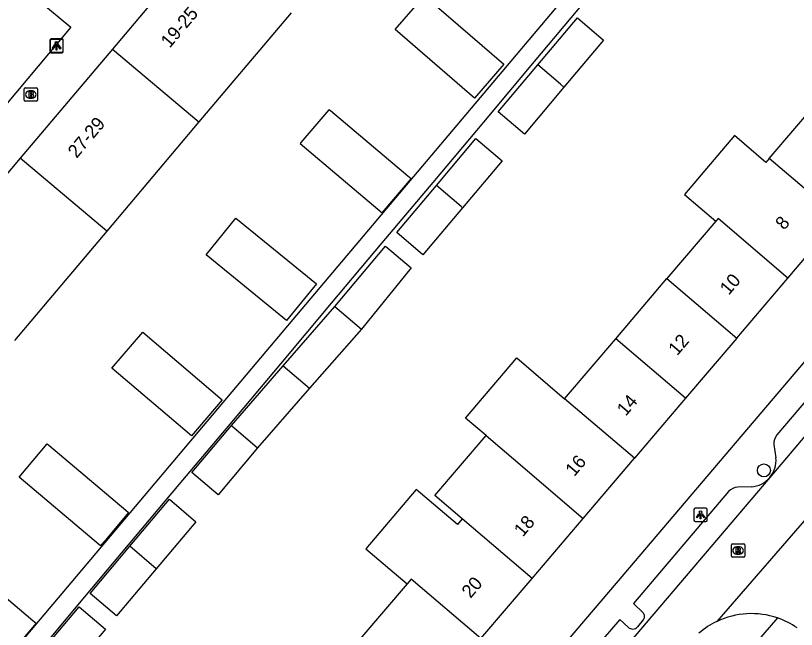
# Model space of a CAD drawing. Extents: x 162532 to 163264, y 381233 to 382042.
# Drawn here: x 163038.2 to 163096.9, y 381669.2 to 381715.4 of the extents above; entities that cross this region are included whole.
import ezdxf

# ---------------------------------------------------------------- set-up
doc = ezdxf.new("R2010")
doc.units = 0
for name, color, linetype in [('IMGEO_Boom', 7, 'Continuous'), ('IMGEO_Brandkraan', 7, 'Continuous'), ('IMGEO_Lichtpunt', 7, 'Continuous'), ('IMGEO_Pand', 7, 'Continuous'), ('IMGEO_Pand_nummerreeks', 7, 'Continuous'), ('IMGEO_Rijbaan_lokaal_open', 7, 'Continuous'), ('IMGEO_Rioolput', 7, 'Continuous'), ('IMGEO_Voetpad_open', 7, 'Continuous')]:
    doc.layers.add(name, color=color, linetype=linetype)

msp = doc.modelspace()

# ---------------------------------------------------------------- linework, layer by layer
at = {"layer": 'IMGEO_Boom'}
msp.add_circle((163094.484, 381681.144), 0.489, dxfattribs=at)
at = {"layer": 'IMGEO_Brandkraan'}
for p, q in [((163038.839, 381709.011), (163038.839, 381709.863)), ((163038.914, 381709.937), (163039.766, 381709.937)), ((163039.84, 381709.863), (163039.84, 381709.011)), ((163039.327, 381709.717), (163039.352, 381709.717)), ((163039.766, 381708.937), (163038.914, 381708.937)), ((163039.35, 381709.157), (163039.325, 381709.157))]:
    msp.add_line(p, q, dxfattribs=at)
for points in [[(163038.839, 381709.011), (163038.839, 381709.863)], [(163038.914, 381709.937), (163039.766, 381709.937)], [(163039.84, 381709.863), (163039.84, 381709.011)], [(163039.187, 381709.637), (163039.187, 381709.237), (163039.4, 381709.237)], [(163039.418, 381709.637), (163039.187, 381709.637)], [(163039.366, 381709.556), (163039.312, 381709.556), (163039.312, 381709.48)], [(163039.312, 381709.48), (163039.365, 381709.48)], [(163039.374, 381709.404), (163039.312, 381709.404), (163039.312, 381709.323)], [(163039.312, 381709.323), (163039.374, 381709.323)], [(163039.766, 381708.937), (163038.914, 381708.937)]]:
    msp.add_lwpolyline(points, dxfattribs=at)
for centre, radius, start, end in [((163038.916, 381709.861), 0.0765, 91.55205, 178.44795), ((163038.916, 381709.861), 0.0765, 91.55205, 178.44795), ((163039.764, 381709.861), 0.0765, 1.55205, 88.44795), ((163039.764, 381709.861), 0.0765, 1.55205, 88.44795), ((163039.367, 381709.518), 0.0379, 267.82845, 90.93552), ((163039.375, 381709.363), 0.0404, 269.87594, 90.50774), ((163039.406, 381709.488), 0.251, 268.66757, 293.53466), ((163039.422, 381709.492), 0.145, 59.4692, 91.53667), ((163039.447, 381709.539), 0.0922, 285.51372, 58.15012), ((163039.452, 381709.347), 0.105, 301.31148, 78.98903), ((163038.916, 381709.013), 0.0765, 181.55205, 268.44795), ((163038.916, 381709.013), 0.0765, 181.55205, 268.44795), ((163039.764, 381709.013), 0.0765, 271.55205, 358.44795), ((163039.764, 381709.013), 0.0765, 271.55205, 358.44795)]:
    msp.add_arc(centre, radius, start, end, dxfattribs=at)
for centre, major_axis, ratio, start_param, end_param in [((163039.326, 381709.437), (-0.387, 0.002), 0.722429, 4.712389, 7.853982), ((163039.351, 381709.437), (-0.39, 0.002), 0.717154, 1.570796, 4.712389)]:
    msp.add_ellipse(centre, major_axis=major_axis, ratio=ratio, start_param=start_param, end_param=end_param, dxfattribs=at)
at = {"layer": 'IMGEO_Lichtpunt'}
for p, q in [((163040.781, 381713.531), (163040.781, 381712.724)), ((163040.781, 381713.531), (163040.781, 381712.724)), ((163040.782, 381713.481), (163040.782, 381712.674)), ((163040.782, 381713.481), (163040.782, 381712.674)), ((163041.683, 381713.626), (163040.875, 381713.626)), ((163041.683, 381713.626), (163040.875, 381713.626)), ((163041.684, 381713.576), (163040.876, 381713.576)), ((163041.684, 381713.576), (163040.876, 381713.576)), ((163041.777, 381712.724), (163041.777, 381713.531)), ((163041.777, 381712.724), (163041.777, 381713.531)), ((163041.778, 381712.674), (163041.778, 381713.481)), ((163041.778, 381712.674), (163041.778, 381713.481)), ((163040.875, 381712.63), (163041.683, 381712.63)), ((163040.875, 381712.63), (163041.683, 381712.63)), ((163040.876, 381712.58), (163041.684, 381712.58)), ((163040.876, 381712.58), (163041.684, 381712.58)), ((163089.224, 381678.204), (163089.224, 381677.397)), ((163089.224, 381678.204), (163089.224, 381677.397)), ((163090.126, 381678.299), (163089.318, 381678.299)), ((163090.126, 381678.299), (163089.318, 381678.299)), ((163090.22, 381677.397), (163090.22, 381678.204)), ((163090.22, 381677.397), (163090.22, 381678.204)), ((163089.318, 381677.303), (163090.126, 381677.303)), ((163089.318, 381677.303), (163090.126, 381677.303))]:
    msp.add_line(p, q, dxfattribs=at)
for points in [[(163041.155, 381713.195), (163041.194, 381713.167), (163041.006, 381712.905), (163040.968, 381712.932), (163041.155, 381713.195)], [(163041.156, 381713.145), (163041.195, 381713.117), (163041.007, 381712.855), (163040.969, 381712.882), (163041.156, 381713.145)], [(163041.257, 381713.147), (163041.304, 381713.147), (163041.304, 381712.825), (163041.257, 381712.825), (163041.257, 381713.147)], [(163041.258, 381713.097), (163041.305, 381713.097), (163041.305, 381712.775), (163041.258, 381712.775), (163041.258, 381713.097)], [(163041.367, 381713.167), (163041.405, 381713.194), (163041.592, 381712.932), (163041.553, 381712.904), (163041.367, 381713.167)], [(163041.368, 381713.117), (163041.406, 381713.144), (163041.593, 381712.882), (163041.554, 381712.854), (163041.368, 381713.117)], [(163089.598, 381677.868), (163089.637, 381677.84), (163089.449, 381677.578), (163089.411, 381677.605), (163089.598, 381677.868)], [(163089.7, 381677.82), (163089.747, 381677.82), (163089.747, 381677.498), (163089.7, 381677.498), (163089.7, 381677.82)], [(163089.81, 381677.84), (163089.848, 381677.867), (163090.035, 381677.605), (163089.996, 381677.577), (163089.81, 381677.84)]]:
    msp.add_lwpolyline(points, dxfattribs=at)
for centre in [(163041.28, 381713.329), (163041.281, 381713.279), (163089.723, 381678.002)]:
    msp.add_circle(centre, 0.0994, dxfattribs=at)
for centre, start, end in [((163040.875, 381713.531), 90, 180), ((163040.875, 381713.531), 90, 180), ((163040.876, 381713.481), 90, 180), ((163040.876, 381713.481), 90, 180), ((163041.683, 381713.531), 0, 90), ((163041.683, 381713.531), 0, 90), ((163041.684, 381713.481), 0, 90), ((163041.684, 381713.481), 0, 90), ((163040.875, 381712.724), 180, 270), ((163040.875, 381712.724), 180, 270), ((163040.876, 381712.674), 180, 270), ((163040.876, 381712.674), 180, 270), ((163041.683, 381712.724), 270, 0), ((163041.683, 381712.724), 270, 360), ((163041.684, 381712.674), 270, 0), ((163041.684, 381712.674), 270, 360), ((163089.318, 381678.204), 90, 180), ((163089.318, 381678.204), 90, 180), ((163090.126, 381678.204), 0, 90), ((163090.126, 381678.204), 0, 90), ((163089.318, 381677.397), 180, 270), ((163089.318, 381677.397), 180, 270), ((163090.126, 381677.397), 270, 0), ((163090.126, 381677.397), 270, 360)]:
    msp.add_arc(centre, 0.0946, start, end, dxfattribs=at)
at = {"layer": 'IMGEO_Pand'}
for points in [[(163052.411, 381721.081), (163045.477, 381712.861)], [(163066.737, 381714.331), (163068.948, 381716.889), (163074.93, 381711.72), (163072.719, 381709.161), (163066.737, 381714.331)], [(163058.923, 381715.588), (163051.988, 381707.368)], [(163077.483, 381711.674), (163080.454, 381715.212), (163082.414, 381713.538), (163079.443, 381709.999)], [(163045.477, 381712.861), (163038.542, 381704.641)], [(163045.477, 381712.861), (163051.988, 381707.368)], [(163079.443, 381709.999), (163076.464, 381706.451), (163074.503, 381708.125), (163077.483, 381711.674)], [(163079.443, 381709.999), (163079.188, 381710.217), (163077.483, 381711.674)], [(163094.89, 381704.624), (163098.74, 381709.147)], [(163059.589, 381705.749), (163065.77, 381700.534), (163067.947, 381703.079), (163067.691, 381703.295), (163061.878, 381708.199), (163061.765, 381708.294), (163059.646, 381705.816), (163059.589, 381705.749)], [(163051.988, 381707.368), (163045.053, 381699.148)], [(163094.89, 381704.624), (163094.637, 381704.327), (163092.271, 381706.341), (163088.504, 381701.915), (163090.87, 381699.901)], [(163069.848, 381702.58), (163072.824, 381706.124), (163074.784, 381704.45), (163071.808, 381700.906)], [(163038.542, 381704.641), (163031.607, 381696.42)], [(163045.053, 381699.148), (163038.542, 381704.641)], [(163100.14, 381700.146), (163094.89, 381704.624)], [(163071.808, 381700.906), (163068.833, 381697.362), (163066.873, 381699.037), (163069.848, 381702.58)], [(163071.808, 381700.906), (163071.699, 381700.999), (163069.848, 381702.58)], [(163052.524, 381697.377), (163054.769, 381700.125), (163060.825, 381695.177), (163058.579, 381692.429), (163052.524, 381697.377)], [(163090.87, 381699.901), (163087.19, 381695.577)], [(163096.29, 381695.623), (163091.04, 381700.101), (163090.87, 381699.901)], [(163096.29, 381695.623), (163100.14, 381700.146)], [(163045.053, 381699.148), (163038.118, 381690.928)], [(163062.212, 381693.486), (163066.029, 381698.032), (163067.953, 381696.389), (163064.209, 381691.781)], [(163083.34, 381691.054), (163087.19, 381695.577)], [(163087.19, 381695.577), (163092.44, 381691.1)], [(163092.44, 381691.1), (163096.29, 381695.623)], [(163058.318, 381689.005), (163062.212, 381693.486)], [(163062.212, 381693.486), (163064.209, 381691.781)], [(163064.209, 381691.781), (163060.291, 381687.319)], [(163053.735, 381686.463), (163051.425, 381683.751), (163045.443, 381688.847), (163047.753, 381691.559), (163053.735, 381686.463)], [(163079.49, 381686.531), (163083.34, 381691.054)], [(163088.59, 381686.576), (163083.34, 381691.054)], [(163092.44, 381691.1), (163088.59, 381686.576)], [(163073.581, 381683.763), (163072.032, 381685.084), (163075.886, 381689.604), (163079.49, 381686.531)], [(163054.425, 381684.521), (163058.318, 381689.005)], [(163058.318, 381689.005), (163060.291, 381687.319)], [(163060.291, 381687.319), (163056.403, 381682.832)], [(163084.74, 381682.054), (163079.49, 381686.531)], [(163088.59, 381686.576), (163084.74, 381682.054)], [(163056.403, 381682.832), (163053.431, 381679.291), (163051.453, 381680.98), (163054.425, 381684.521)], [(163054.425, 381684.521), (163056.403, 381682.832)], [(163071.79, 381677.484), (163069.726, 381679.244), (163073.581, 381683.763)], [(163073.581, 381683.763), (163075.64, 381682.007), (163080.89, 381677.53)], [(163038.467, 381680.626), (163040.578, 381683.129), (163040.683, 381683.041), (163046.483, 381678.148), (163046.696, 381677.968), (163044.951, 381675.9), (163044.689, 381675.589), (163044.585, 381675.465), (163038.467, 381680.626)], [(163080.89, 381677.53), (163084.74, 381682.054)], [(163071.79, 381677.484), (163071.433, 381677.064), (163068.338, 381679.698), (163064.546, 381675.242), (163067.641, 381672.609)], [(163046.791, 381675.426), (163049.762, 381678.966), (163051.741, 381677.276), (163048.77, 381673.736)], [(163077.04, 381673.007), (163080.89, 381677.53)], [(163077.04, 381673.007), (163071.79, 381677.484)], [(163048.77, 381673.736), (163045.792, 381670.187), (163043.812, 381671.877), (163046.791, 381675.426)], [(163048.77, 381673.736), (163046.791, 381675.426)], [(163031.389, 381672.168), (163033.612, 381674.804), (163039.484, 381669.85), (163039.735, 381669.638), (163037.512, 381667.002), (163037.392, 381667.104), (163031.694, 381671.91), (163031.442, 381672.123), (163031.389, 381672.168)], [(163073.19, 381668.483), (163067.94, 381672.961), (163067.641, 381672.609)], [(163073.19, 381668.483), (163077.04, 381673.007)], [(163067.641, 381672.609), (163064.09, 381668.438)], [(163044.954, 381669.188), (163041.879, 381665.525), (163041.668, 381665.273), (163040.859, 381664.309), (163038.838, 381665.951), (163042.974, 381670.879), (163044.954, 381669.188)]]:
    msp.add_lwpolyline(points, dxfattribs=at)
at = {"layer": 'IMGEO_Rijbaan_lokaal_open'}
for points in [[(163110.354, 381698.823), (163094.918, 381680.596)], [(163094.918, 381680.596), (163079.904, 381662.933)], [(163090.958, 381669.776), (163097.712, 381677.554)]]:
    msp.add_lwpolyline(points, dxfattribs=at)
for centre, radius, start, end in [((163093.543, 381664.334), 6.025, 70.99168, 115.40287), ((163093.566, 381664.378), 5.975, 55.18704, 71.06177), ((163093.516, 381664.375), 5.976, 115.34803, 130.93388)]:
    msp.add_arc(centre, radius, start, end, dxfattribs=at)
at = {"layer": 'IMGEO_Rioolput'}
for p, q in [((163092.037, 381674.682), (163092.037, 381675.534)), ((163092.112, 381675.608), (163092.964, 381675.608)), ((163092.525, 381675.388), (163092.55, 381675.388)), ((163093.038, 381675.534), (163093.038, 381674.682)), ((163092.964, 381674.608), (163092.112, 381674.608)), ((163092.548, 381674.828), (163092.523, 381674.828))]:
    msp.add_line(p, q, dxfattribs=at)
for points in [[(163092.037, 381674.682), (163092.037, 381675.534)], [(163092.112, 381675.608), (163092.964, 381675.608)], [(163092.626, 381675.306), (163092.374, 381675.308), (163092.374, 381674.908)], [(163092.552, 381675.227), (163092.498, 381675.227), (163092.498, 381675.146)], [(163093.038, 381675.534), (163093.038, 381674.682)], [(163092.964, 381674.608), (163092.112, 381674.608)], [(163092.374, 381674.908), (163092.498, 381674.908), (163092.498, 381675.07), (163092.509, 381675.07)], [(163092.498, 381675.146), (163092.55, 381675.146)], [(163092.556, 381675.041), (163092.627, 381674.908), (163092.767, 381674.908), (163092.702, 381675.034)]]:
    msp.add_lwpolyline(points, dxfattribs=at)
for centre, radius, start, end in [((163092.114, 381675.532), 0.0765, 91.55205, 178.44795), ((163092.114, 381675.532), 0.0765, 91.55205, 178.44795), ((163092.534, 381675.335), 0.19, 274.7715, 282.96867), ((163092.558, 381675.131), 0.0964, 77.00612, 93.18647), ((163092.572, 381675.188), 0.0378, 276.66336, 79.67722), ((163092.625, 381675.196), 0.109, 350.36119, 89.41601), ((163092.623, 381675.196), 0.112, 277.58423, 350.98172), ((163092.962, 381675.532), 0.0765, 1.55205, 88.44795), ((163092.962, 381675.532), 0.0765, 1.55205, 88.44795), ((163092.114, 381674.684), 0.0765, 181.55205, 268.44795), ((163092.114, 381674.684), 0.0765, 181.55205, 268.44795), ((163092.508, 381675.017), 0.0533, 26.02933, 88.69889), ((163092.607, 381674.981), 0.108, 29.51342, 73.79051), ((163092.962, 381674.684), 0.0765, 271.55205, 358.44795), ((163092.962, 381674.684), 0.0765, 271.55205, 358.44795)]:
    msp.add_arc(centre, radius, start, end, dxfattribs=at)
for centre, major_axis, ratio, start_param, end_param in [((163092.524, 381675.108), (-0.387, 0.002), 0.722429, 4.712389, 7.853982), ((163092.549, 381675.108), (-0.39, 0.002), 0.717154, 1.570796, 4.712389)]:
    msp.add_ellipse(centre, major_axis=major_axis, ratio=ratio, start_param=start_param, end_param=end_param, dxfattribs=at)
at = {"layer": 'IMGEO_Voetpad_open'}
for points in [[(163023.909, 381650.812), (163041.702, 381671.863), (163057.046, 381690.086), (163090.925, 381730.297), (163079.455, 381739.927)], [(163092.583, 381729.66), (163092.298, 381729.892), (163088.656, 381725.554), (163084.839, 381721.006), (163081.022, 381716.459), (163077.205, 381711.911), (163073.387, 381707.363), (163069.571, 381702.816), (163065.753, 381698.268), (163061.937, 381693.721), (163058.12, 381689.174), (163054.302, 381684.626), (163050.485, 381680.079), (163046.668, 381675.531), (163042.851, 381670.984), (163039.733, 381667.269), (163038.689, 381665.919), (163052.189, 381654.456)], [(163038.27, 381717.911), (163042.36, 381714.499), (163029.258, 381698.904), (163029.059, 381698.67), (163024.957, 381701.991)], [(163061.302, 381646.699), (163083.389, 381672.655), (163115.395, 381710.308)], [(163107.68, 381698.201), (163095.451, 381683.81)], [(163095.24, 381683.09), (163095.391, 381682.093)], [(163093.537, 381679.9), (163092.521, 381679.875)], [(163091.825, 381679.552), (163084.667, 381671.131), (163085.398, 381670.406)], [(163084.281, 381669.338), (163083.651, 381669.912), (163080.367, 381666.093)], [(163085.396, 381669.894), (163084.969, 381669.371)], [(163095.505, 381670.03), (163093.302, 381667.488)]]:
    msp.add_lwpolyline(points, dxfattribs=at)
for centre, radius, start, end in [((163096.228, 381683.191), 0.993, 141.47798, 185.85499), ((163093.329, 381681.921), 2.069, 320.17389, 4.75666), ((163093.365, 381681.96), 2.067, 274.78459, 318.71003), ((163092.528, 381678.949), 0.926, 90.41797, 139.37222), ((163085.17, 381670.151), 0.342, 311.39571, 48.15667), ((163084.61, 381669.66), 0.461, 224.37913, 321.11306)]:
    msp.add_arc(centre, radius, start, end, dxfattribs=at)

# ---------------------------------------------------------------- texts
at = {"layer": 'IMGEO_Pand_nummerreeks'}
for s, rotation, p in [('19-25', 49.84922, (163049.784, 381712.88)), ('27-29', 49.84794, (163042.791, 381704.59)), ('8', 49.59523, (163096.008, 381699.179)), ('10', 49.59523, (163091.836, 381694.278)), ('12', 49.59694, (163087.96, 381689.724)), ('14', 49.59694, (163084.09, 381685.176)), ('16', 49.59523, (163080.217, 381680.627)), ('18', 49.59523, (163076.347, 381676.081)), ('20', 49.59523, (163072.416, 381671.461))]:
    msp.add_text(s, height=1, rotation=rotation, dxfattribs=at).set_placement(p)

doc.saveas('drawing.dxf')
